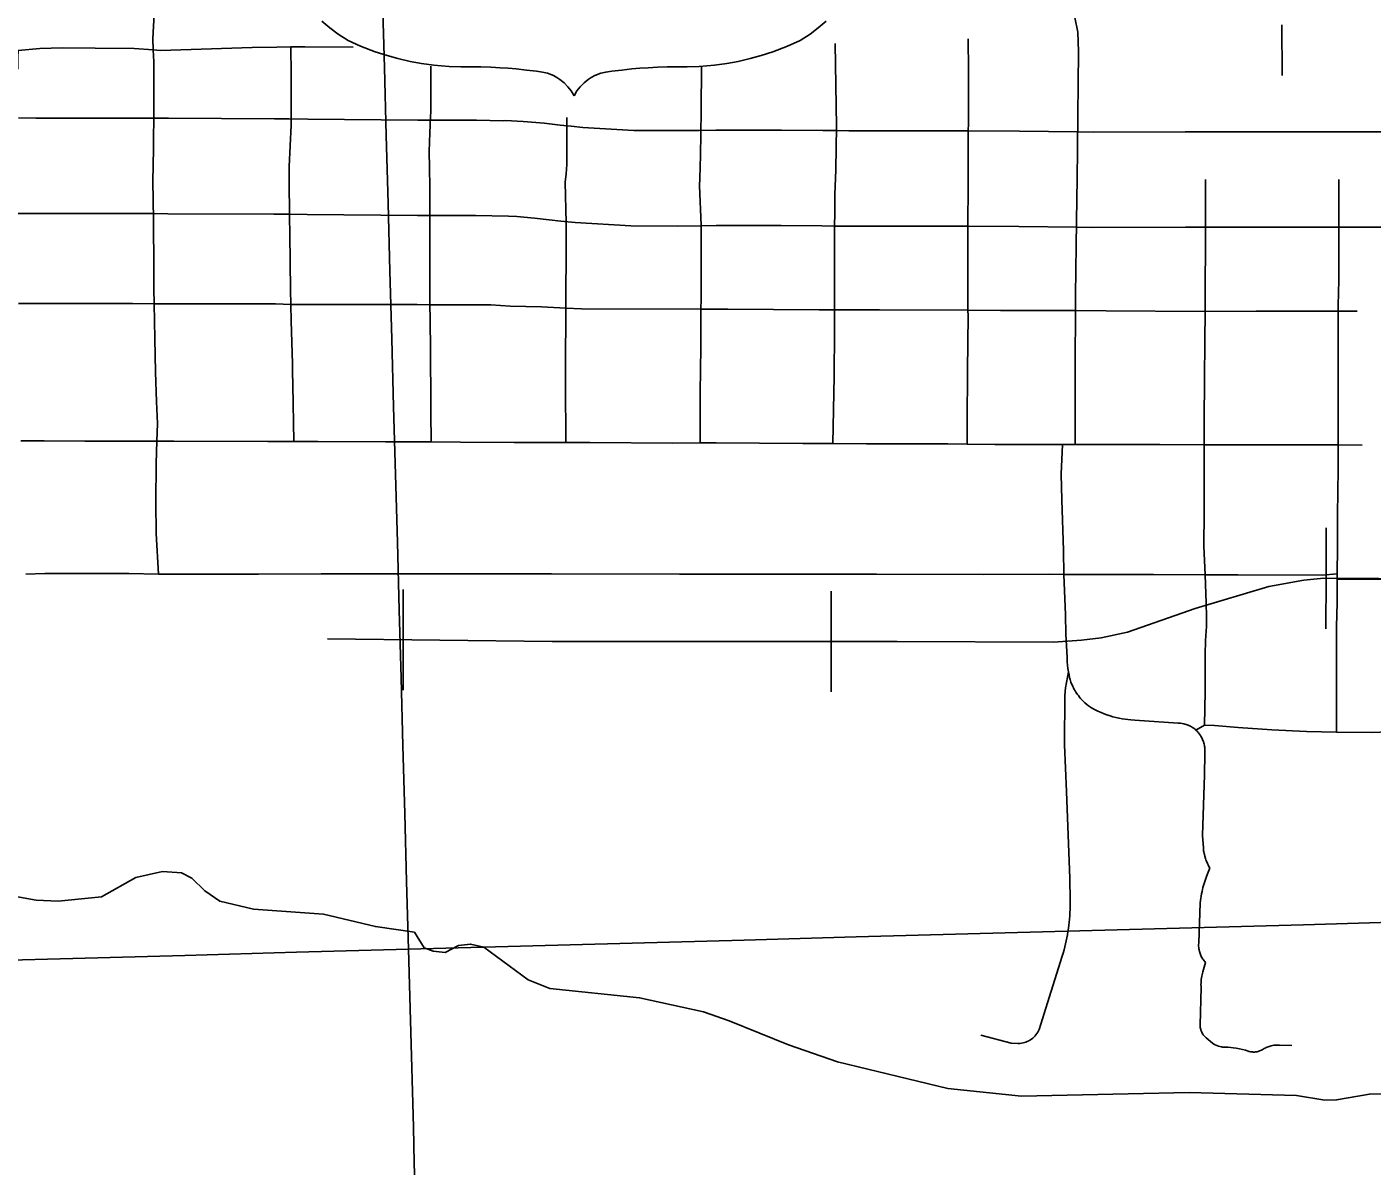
# Model space of a CAD drawing. Extents: x -19 to 366, y -4 to 359.
# Drawn here: x 156.258 to 156.926, y 191.549 to 192.114 of the extents above; entities that cross this region are included whole.
import ezdxf

# ---------------------------------------------------------------- set-up
doc = ezdxf.new("R2010")
doc.units = 0
for name, color, linetype in [('Level 15', 7, 'Continuous'), ('Level 22', 7, 'Continuous'), ('Level 33', 7, 'Continuous'), ('Level 34', 7, 'Continuous'), ('Level 40', 7, 'Continuous'), ('Level 60', 7, 'Continuous'), ('Level 9', 7, 'Continuous')]:
    doc.layers.add(name, color=color, linetype=linetype)

msp = doc.modelspace()

# ---------------------------------------------------------------- linework, layer by layer
at = {"layer": 'Level 15'}
for p, q in [((156.32106, 192.06895), (156.32107, 192.06895)), ((156.38843, 192.06858), (156.38843, 192.06858)), ((156.45804, 192.06802), (156.45805, 192.06802)), ((156.52832, 192.06492), (156.52832, 192.06492)), ((156.59192, 192.06291), (156.59192, 192.06291)), ((156.6598, 192.06276), (156.65979, 192.06276)), ((156.72544, 192.06264), (156.72545, 192.06264)), ((156.77979, 192.06217), (156.77979, 192.06217)), ((156.84323, 192.06226), (156.84324, 192.06226)), ((156.90951, 192.06218), (156.90951, 192.06218))]:
    msp.add_line(p, q, dxfattribs=at)
for points in [[(156.32107, 192.06895), (156.31407, 192.06901), (156.2626, 192.06901), (156.25404, 192.06906)], [(156.38843, 192.06858), (156.38109, 192.06862), (156.32846, 192.06889), (156.32106, 192.06895)], [(156.45805, 192.06802), (156.45231, 192.06804), (156.39766, 192.06853), (156.38843, 192.06858)], [(156.52832, 192.06492), (156.52282, 192.06551), (156.51499, 192.06644), (156.50457, 192.06731), (156.4957, 192.06777), (156.49482, 192.06767), (156.48142, 192.06792), (156.46525, 192.068), (156.45804, 192.06802)], [(156.59192, 192.06291), (156.58079, 192.06277), (156.55948, 192.06292), (156.53419, 192.06429), (156.52832, 192.06492)], [(156.65979, 192.06276), (156.65321, 192.06282), (156.63284, 192.06297), (156.60009, 192.06301), (156.59192, 192.06291)], [(156.72545, 192.06264), (156.71799, 192.06266), (156.69882, 192.06265), (156.66621, 192.0627), (156.6598, 192.06276)], [(156.77979, 192.06217), (156.75099, 192.06257), (156.72544, 192.06264)], [(156.84324, 192.06226), (156.83316, 192.06226), (156.78756, 192.06206), (156.77979, 192.06217)], [(156.90951, 192.06218), (156.89673, 192.06219), (156.85622, 192.06225), (156.84323, 192.06226)], [(156.97649, 192.06208), (156.96997, 192.06214), (156.96929, 192.06214), (156.94553, 192.06216), (156.91834, 192.06217), (156.90951, 192.06218)], [(156.25377, 192.02171), (156.26246, 192.02166), (156.31387, 192.02167), (156.32066, 192.02161)], [(156.32066, 192.02161), (156.32814, 192.02154), (156.38083, 192.02127), (156.38818, 192.02123)], [(156.38818, 192.02123), (156.39732, 192.02118), (156.45202, 192.02069), (156.4579, 192.02068)], [(156.4579, 192.02068), (156.46505, 192.02065), (156.48085, 192.02057), (156.49718, 192.02026), (156.49729, 192.02028), (156.50137, 192.02007), (156.51023, 192.01932), (156.51751, 192.01846), (156.52327, 192.01784)], [(156.52327, 192.01784), (156.53038, 192.01708), (156.55803, 192.01558), (156.58092, 192.01542), (156.59252, 192.01556)], [(156.59252, 192.01556), (156.60036, 192.01566), (156.63264, 192.01562), (156.65283, 192.01548), (156.65936, 192.01542)], [(156.65936, 192.01542), (156.66594, 192.01536), (156.69879, 192.0153), (156.71794, 192.01531), (156.72532, 192.01529)], [(156.72532, 192.01529), (156.7506, 192.01522), (156.77914, 192.01483)], [(156.77914, 192.01483), (156.78734, 192.01471), (156.83324, 192.01492), (156.8432, 192.01491)], [(156.8432, 192.01491), (156.85617, 192.0149), (156.89667, 192.01485), (156.90947, 192.01483)], [(156.90947, 192.01483), (156.91831, 192.01482), (156.9455, 192.01482), (156.96924, 192.01479), (156.9697, 192.01479), (156.9762, 192.01473)]]:
    msp.add_lwpolyline(points, dxfattribs=at)
at = {"layer": 'Level 22'}
for points in [[(156.4046, 192.11714), (156.40856, 192.11383)], [(156.40856, 192.11383), (156.41267, 192.11072), (156.41761, 192.10749), (156.42381, 192.10472), (156.43107, 192.10193), (156.43699, 192.1), (156.44232, 192.09853), (156.44835, 192.09714), (156.45401, 192.0961), (156.4601, 192.09526), (156.46776, 192.0946), (156.47362, 192.09439), (156.47864, 192.09442), (156.48352, 192.09437), (156.4884, 192.09422), (156.49303, 192.09399), (156.49707, 192.09371), (156.50105, 192.09338), (156.50614, 192.09285), (156.51112, 192.09223), (156.51411, 192.09181), (156.51658, 192.09133), (156.51956, 192.09009), (156.52127, 192.08915), (156.52276, 192.08816), (156.52481, 192.08651), (156.52676, 192.08453), (156.52835, 192.08248), (156.5298, 192.08012)], [(156.65104, 192.11383), (156.64693, 192.11072), (156.64199, 192.10749), (156.63578, 192.10472), (156.62853, 192.10193), (156.6226, 192.1), (156.61727, 192.09853), (156.61124, 192.09714), (156.60559, 192.0961), (156.5995, 192.09526), (156.59184, 192.0946), (156.58597, 192.09439), (156.58095, 192.09442), (156.57608, 192.09437), (156.57119, 192.09422), (156.56656, 192.09399), (156.56252, 192.09371), (156.55854, 192.09338), (156.55345, 192.09285), (156.54847, 192.09223), (156.54549, 192.09181), (156.54302, 192.09133), (156.54003, 192.09009), (156.53833, 192.08915), (156.53683, 192.08816), (156.53479, 192.08651), (156.53284, 192.08453), (156.53124, 192.08248), (156.5298, 192.08012)], [(156.655, 192.11714), (156.65104, 192.11383)]]:
    msp.add_lwpolyline(points, dxfattribs=at)
at = {"layer": 'Level 33'}
for points in [[(156.77946, 192.0385), (156.77972, 192.05375), (156.77993, 192.07053), (156.78004, 192.08593), (156.78017, 192.10202), (156.77988, 192.11161), (156.77839, 192.11888), (156.77726, 192.12734), (156.77616, 192.14351), (156.77594, 192.17158), (156.77645, 192.18444)], [(156.31818, 192.16113), (156.32077, 192.15694), (156.32206, 192.15416), (156.32245, 192.15156), (156.32298, 192.14705), (156.32313, 192.14223), (156.32205, 192.13003), (156.32143, 192.12071), (156.32068, 192.10833), (156.32089, 192.10287)], [(156.72538, 192.03896), (156.72544, 192.05523), (156.72552, 192.07374), (156.72555, 192.09282), (156.72537, 192.10836)], [(156.25366, 192.0933), (156.25367, 192.09932), (156.25381, 192.10258), (156.26467, 192.10363), (156.27584, 192.10384), (156.292, 192.10369), (156.31135, 192.1035), (156.32089, 192.10287)], [(156.32086, 192.04528), (156.32103, 192.05407), (156.32115, 192.0736), (156.32112, 192.0969), (156.32089, 192.10287)], [(156.32089, 192.10287), (156.3245, 192.10263), (156.36993, 192.10399), (156.3822, 192.10414), (156.38911, 192.1043)], [(156.3883, 192.0449), (156.38944, 192.06543), (156.38941, 192.0791), (156.38939, 192.09081), (156.38911, 192.1043)], [(156.38911, 192.1043), (156.39611, 192.10445), (156.42013, 192.10414)], [(156.65958, 192.03909), (156.65976, 192.04347), (156.66, 192.06479), (156.65947, 192.10609)], [(156.45852, 192.06949), (156.45867, 192.07237), (156.45863, 192.09477)], [(156.59222, 192.03924), (156.59257, 192.0505), (156.59284, 192.07227), (156.59305, 192.09489)], [(156.45797, 192.04435), (156.4578, 192.05239), (156.45814, 192.06172), (156.45852, 192.06949)], [(156.52614, 192.06937), (156.52618, 192.04596), (156.5258, 192.04138)], [(156.32102, 192.01076), (156.32095, 192.01853), (156.32073, 192.03782), (156.32086, 192.04528)], [(156.38864, 192.01134), (156.38852, 192.02001), (156.38838, 192.03842), (156.3883, 192.0449)], [(156.45814, 192.01007), (156.45819, 192.03471), (156.45797, 192.04435)], [(156.5258, 192.04138), (156.52545, 192.03726), (156.52591, 192.01699), (156.52586, 192.00826)], [(156.59289, 192.00595), (156.5929, 192.01586), (156.5921, 192.03539), (156.59222, 192.03924)], [(156.65915, 192.00595), (156.65923, 192.03118), (156.65958, 192.03909)], [(156.72527, 192.00717), (156.72528, 192.01222), (156.72538, 192.03896)], [(156.77873, 191.9734), (156.77876, 191.98112), (156.77898, 192.00565), (156.77932, 192.02914), (156.77946, 192.0385)], [(156.84319, 192.00542), (156.8432, 192.0074), (156.84322, 192.03858)], [(156.90949, 192.03851), (156.90947, 192.00597)], [(156.32137, 191.97686), (156.32125, 191.98415), (156.32112, 192.00194), (156.32102, 192.01076)], [(156.38921, 191.97653), (156.38904, 191.98378), (156.38864, 192.01134)], [(156.45825, 191.97635), (156.45813, 191.98583), (156.45814, 192.01007)], [(156.52571, 191.97468), (156.52586, 192.00826)], [(156.72534, 191.97361), (156.72521, 191.98992), (156.72527, 192.00717)], [(156.5928, 191.97409), (156.59284, 191.97909), (156.59289, 192.00595)], [(156.65909, 191.97382), (156.65913, 191.99396), (156.65915, 192.00595)], [(156.84302, 191.97302), (156.8431, 191.98565), (156.84319, 192.00542)], [(156.9091, 191.97314), (156.90911, 191.976), (156.9094, 191.98846), (156.90946, 192.00449), (156.90947, 192.00597)], [(156.32137, 191.97686), (156.31064, 191.9769), (156.25394, 191.9769)], [(156.32268, 191.90859), (156.32296, 191.9174), (156.32256, 191.92836), (156.32203, 191.94293), (156.32165, 191.95951), (156.32137, 191.97686)], [(156.32137, 191.97686), (156.3311, 191.97682), (156.3816, 191.9767), (156.38921, 191.97653)], [(156.39005, 191.94295), (156.38997, 191.9471), (156.38939, 191.96823), (156.38921, 191.97653)], [(156.45825, 191.97635), (156.4519, 191.97638), (156.42502, 191.97638), (156.39506, 191.97639), (156.38921, 191.97653)], [(156.4586, 191.94258), (156.45849, 191.95351), (156.45837, 191.96922), (156.45825, 191.97635)], [(156.45825, 191.97635), (156.4773, 191.97629), (156.48845, 191.97629), (156.49804, 191.97566), (156.51363, 191.97526), (156.52571, 191.97468)], [(156.52552, 191.94202), (156.52559, 191.95492), (156.52565, 191.96469), (156.52571, 191.97468)], [(156.52571, 191.97468), (156.53356, 191.9743), (156.5928, 191.97409)], [(156.59253, 191.94194), (156.59266, 191.95733), (156.5928, 191.97409)], [(156.5928, 191.97409), (156.60611, 191.97405), (156.65142, 191.97383), (156.65909, 191.97382)], [(156.65891, 191.94112), (156.65907, 191.96273), (156.65909, 191.97382)], [(156.65909, 191.97382), (156.68143, 191.9738), (156.72534, 191.97361)], [(156.72534, 191.97361), (156.72538, 191.97087), (156.72503, 191.9438), (156.72503, 191.94063)], [(156.72534, 191.97361), (156.7415, 191.97355), (156.77298, 191.97342), (156.77873, 191.9734)], [(156.77858, 191.94043), (156.77861, 191.94737), (156.77873, 191.9734)], [(156.77873, 191.9734), (156.79389, 191.97336), (156.84272, 191.97301), (156.84302, 191.97302)], [(156.8428, 191.93936), (156.84294, 191.95828), (156.84302, 191.97302)], [(156.84302, 191.97302), (156.86843, 191.9732), (156.89621, 191.97322), (156.9091, 191.97314)], [(156.90913, 191.93972), (156.9091, 191.97314)], [(156.9091, 191.97314), (156.9185, 191.97309)], [(156.39065, 191.90847), (156.39017, 191.93656), (156.39005, 191.94295)], [(156.4588, 191.90818), (156.45865, 191.92267), (156.45863, 191.93835), (156.4586, 191.94258)], [(156.52567, 191.90787), (156.52549, 191.9374), (156.52552, 191.94202)], [(156.59236, 191.9077), (156.59247, 191.93498), (156.59253, 191.94194)], [(156.65824, 191.90742), (156.65892, 191.94088), (156.65891, 191.94112)], [(156.72503, 191.94063), (156.72498, 191.92076), (156.72489, 191.90717)], [(156.77847, 191.90691), (156.77858, 191.94043)], [(156.84261, 191.9068), (156.84261, 191.91871), (156.8428, 191.93936)], [(156.90905, 191.90673), (156.90913, 191.93721), (156.90913, 191.93972)], [(156.25513, 191.90876), (156.26671, 191.90868), (156.28701, 191.90864)], [(156.28701, 191.90864), (156.30759, 191.9086), (156.32268, 191.90859)], [(156.32268, 191.90859), (156.32232, 191.89747), (156.32225, 191.87832), (156.32241, 191.86269), (156.32342, 191.84263)], [(156.32268, 191.90859), (156.33106, 191.90858), (156.37774, 191.9085), (156.39065, 191.90847)], [(156.39065, 191.90847), (156.40257, 191.90844), (156.43622, 191.90832), (156.4588, 191.90818)], [(156.4588, 191.90818), (156.47346, 191.90809), (156.50006, 191.90796), (156.5094, 191.90789), (156.52567, 191.90787)], [(156.52567, 191.90787), (156.53765, 191.90786), (156.57877, 191.90766), (156.59236, 191.9077)], [(156.59236, 191.9077), (156.60035, 191.90772), (156.64329, 191.90751), (156.65824, 191.90742)], [(156.65824, 191.90742), (156.67501, 191.90731), (156.71527, 191.90729), (156.72489, 191.90717)], [(156.72489, 191.90717), (156.73868, 191.90699), (156.76367, 191.90692), (156.77229, 191.90692)], [(156.77229, 191.90692), (156.77162, 191.89215), (156.772, 191.8795), (156.77279, 191.85438), (156.77299, 191.84244)], [(156.77229, 191.90692), (156.77847, 191.90691)], [(156.77847, 191.90691), (156.79647, 191.9069), (156.82056, 191.90687), (156.84261, 191.9068)], [(156.84261, 191.9068), (156.84262, 191.90405), (156.84253, 191.87315)], [(156.84261, 191.9068), (156.85974, 191.90675), (156.88107, 191.90679), (156.89396, 191.90679), (156.90905, 191.90673)], [(156.90905, 191.90673), (156.90903, 191.89475), (156.90885, 191.87222)], [(156.90905, 191.90673), (156.921, 191.90668)], [(156.84253, 191.87315), (156.84248, 191.85646), (156.84302, 191.84229)], [(156.90885, 191.87222), (156.90872, 191.85584), (156.90864, 191.84271)], [(156.32342, 191.84263), (156.30877, 191.84282), (156.26711, 191.84284), (156.25769, 191.84264)], [(156.32342, 191.84263), (156.33147, 191.84252), (156.34194, 191.84255), (156.37313, 191.84263), (156.40432, 191.8427), (156.43404, 191.84271), (156.46566, 191.84266), (156.50201, 191.84267), (156.51864, 191.84265), (156.58218, 191.8426), (156.62754, 191.84255), (156.67986, 191.84255), (156.73289, 191.84244), (156.76571, 191.84251), (156.77299, 191.84244)], [(156.77299, 191.84244), (156.77375, 191.82229), (156.77385, 191.81271), (156.77453, 191.80118), (156.77454, 191.80069), (156.77462, 191.79902), (156.77476, 191.79739), (156.77495, 191.79578), (156.77522, 191.79401)], [(156.77299, 191.84244), (156.78741, 191.84231), (156.8174, 191.84235), (156.84302, 191.84229)], [(156.84302, 191.84229), (156.84322, 191.83744), (156.84358, 191.82839), (156.84374, 191.82134), (156.84374, 191.81663), (156.8432, 191.80959), (156.84314, 191.80275), (156.84312, 191.78422), (156.84274, 191.76763)], [(156.84302, 191.84229), (156.8593, 191.84225), (156.90113, 191.84208), (156.90864, 191.84271)], [(156.90862, 191.84009), (156.90854, 191.82845), (156.90834, 191.81636), (156.90832, 191.80726)], [(156.90862, 191.84009), (156.90864, 191.84271)], [(156.90862, 191.84009), (156.9445, 191.84009), (156.97444, 191.84018)], [(156.90832, 191.80726), (156.90833, 191.8047), (156.90834, 191.7641)], [(156.77522, 191.79401), (156.7755, 191.79257), (156.77577, 191.79114), (156.77601, 191.79031), (156.77625, 191.78964), (156.77648, 191.78898), (156.77679, 191.78817), (156.77707, 191.78753), (156.77742, 191.78673), (156.77773, 191.7861), (156.77813, 191.78533), (156.77858, 191.78457), (156.77893, 191.78398), (156.77972, 191.78282), (156.78014, 191.78226), (156.78066, 191.78157), (156.78122, 191.7809), (156.78169, 191.78037), (156.78252, 191.77949), (156.7834, 191.77864), (156.78432, 191.77784), (156.78514, 191.77718), (156.78674, 191.77623), (156.78821, 191.77542), (156.78984, 191.77459), (156.79138, 191.7739), (156.79291, 191.77326), (156.7943, 191.77274), (156.79588, 191.77222), (156.79731, 191.7718), (156.79875, 191.77142), (156.80037, 191.77106), (156.80182, 191.77078), (156.8033, 191.77055), (156.80477, 191.77038), (156.80624, 191.77024), (156.80809, 191.77014), (156.82971, 191.76854), (156.83024, 191.76854), (156.83076, 191.76851), (156.83161, 191.76841), (156.83247, 191.76826), (156.83297, 191.76814), (156.83364, 191.76795), (156.83414, 191.76778), (156.83462, 191.7676), (156.83525, 191.76732), (156.83573, 191.76709), (156.83633, 191.76676), (156.83676, 191.76649), (156.8372, 191.76618), (156.83763, 191.76586), (156.83807, 191.76552), (156.83851, 191.76513)], [(156.83851, 191.76513), (156.84274, 191.76763)], [(156.84274, 191.76763), (156.84779, 191.76748), (156.8595, 191.76643), (156.87614, 191.76531), (156.89338, 191.76449), (156.90834, 191.7641)], [(156.90834, 191.7641), (156.92594, 191.76393), (156.94588, 191.76478), (156.9666, 191.76577), (156.97515, 191.76636)]]:
    msp.add_lwpolyline(points, dxfattribs=at)
at = {"layer": 'Level 34'}
for points in [[(156.77522, 191.79401), (156.77377, 191.78611), (156.77343, 191.78231), (156.77322, 191.75781), (156.77419, 191.73467), (156.77591, 191.69147), (156.77607, 191.68047), (156.77609, 191.67903), (156.77607, 191.67758), (156.77604, 191.67613), (156.77595, 191.67451), (156.77585, 191.67289), (156.77573, 191.67127), (156.77557, 191.66965), (156.7754, 191.66821), (156.77521, 191.66677), (156.77497, 191.66516), (156.77471, 191.66356), (156.77443, 191.66196), (156.77414, 191.66054), (156.77381, 191.65895), (156.77347, 191.65754), (156.77307, 191.65597), (156.77264, 191.6544), (156.77216, 191.65284), (156.76485, 191.62969), (156.76067, 191.61652), (156.76032, 191.61575), (156.76, 191.61516), (156.75955, 191.61444), (156.75905, 191.61376), (156.75859, 191.61324), (156.75813, 191.61276), (156.75751, 191.61219), (156.75684, 191.61167), (156.75612, 191.61121), (156.75554, 191.61087), (156.75477, 191.61051), (156.75414, 191.61026), (156.75334, 191.61), (156.75268, 191.60984), (156.75185, 191.60969), (156.751, 191.60961), (156.75015, 191.60959), (156.74683, 191.60975), (156.73168, 191.61369)], [(156.83851, 191.76513), (156.83912, 191.76453), (156.83949, 191.76413), (156.83983, 191.76372), (156.84027, 191.76315), (156.84059, 191.7627), (156.84087, 191.76225), (156.84132, 191.76146), (156.84157, 191.76098), (156.8418, 191.76049), (156.842, 191.75998), (156.84218, 191.75948), (156.84245, 191.75861), (156.84258, 191.75809), (156.84269, 191.75756), (156.84278, 191.75702), (156.84284, 191.75648), (156.84292, 191.75558), (156.84293, 191.75504), (156.84292, 191.7545), (156.84289, 191.75396), (156.84284, 191.75342), (156.84282, 191.743), (156.84176, 191.71273), (156.8422, 191.70663), (156.84227, 191.70599), (156.84233, 191.70527), (156.84245, 191.70464), (156.84256, 191.70393), (156.8427, 191.7033), (156.84289, 191.7026), (156.84323, 191.70136), (156.84344, 191.70076), (156.8437, 191.70008), (156.84421, 191.6989), (156.84451, 191.69825), (156.84481, 191.69768), (156.84546, 191.69654)], [(156.84333, 191.6498), (156.84296, 191.65017), (156.8426, 191.65059), (156.84225, 191.65102), (156.84193, 191.65147), (156.84143, 191.65225), (156.84118, 191.65274), (156.84093, 191.65324), (156.8407, 191.65375), (156.84052, 191.65427), (156.84023, 191.65515), (156.84004, 191.65605), (156.83995, 191.6566), (156.83989, 191.65715), (156.83984, 191.65789), (156.83985, 191.65863), (156.83989, 191.65936), (156.8406, 191.67943), (156.84071, 191.68048), (156.84086, 191.68166), (156.84104, 191.68268), (156.84127, 191.68386), (156.84152, 191.68503), (156.84175, 191.68603), (156.842, 191.68703), (156.84228, 191.68802), (156.84258, 191.68901), (156.84289, 191.68999), (156.84321, 191.69096), (156.84356, 191.69193), (156.84424, 191.69369), (156.84546, 191.69654)], [(156.88604, 191.60849), (156.88004, 191.60871), (156.87949, 191.60874), (156.87895, 191.60875), (156.8784, 191.60874), (156.87769, 191.60869), (156.87715, 191.60863), (156.87644, 191.60851), (156.8759, 191.6084), (156.87538, 191.60826), (156.87487, 191.60811), (156.87435, 191.60793), (156.87386, 191.60774), (156.87337, 191.60752), (156.87288, 191.60728), (156.87239, 191.60703), (156.87144, 191.60644), (156.87106, 191.60623), (156.87053, 191.60598), (156.87013, 191.60582), (156.86943, 191.60559), (156.86886, 191.60546), (156.86815, 191.60535), (156.86756, 191.6053), (156.86697, 191.6053), (156.86654, 191.60532), (156.86597, 191.60539), (156.86554, 191.60547), (156.86497, 191.60561), (156.86308, 191.60615), (156.86165, 191.60651), (156.86006, 191.60686), (156.85846, 191.60716), (156.85701, 191.60738), (156.85575, 191.60754), (156.8543, 191.60769), (156.85302, 191.60778), (156.85219, 191.60776), (156.85172, 191.60779), (156.85122, 191.60785), (156.85041, 191.60799), (156.84962, 191.60821), (156.84885, 191.60849), (156.84811, 191.60883), (156.84741, 191.60924), (156.84673, 191.60971), (156.84358, 191.61229), (156.84302, 191.6128), (156.84252, 191.61336), (156.84216, 191.61384), (156.84191, 191.61421), (156.84166, 191.6146), (156.84138, 191.61513), (156.8412, 191.61554), (156.841, 191.6161), (156.84087, 191.61653), (156.84076, 191.61697), (156.84067, 191.61741), (156.84059, 191.61785), (156.84055, 191.6183), (156.84054, 191.61875), (156.84108, 191.63727), (156.84103, 191.63806), (156.841, 191.63885), (156.84103, 191.63964), (156.84107, 191.6405), (156.84115, 191.64129), (156.84126, 191.64214), (156.8414, 191.64292), (156.84159, 191.64369), (156.84178, 191.64446), (156.842, 191.64515), (156.84333, 191.6498)]]:
    msp.add_lwpolyline(points, dxfattribs=at)
at = {"layer": 'Level 40'}
for p, q in [((156.88106, 192.11523), (156.88132, 192.09023)), ((156.90308, 191.84049), (156.90322, 191.86549)), ((156.90308, 191.84049), (156.90293, 191.81549)), ((156.44494, 191.80996), (156.44494, 191.83496)), ((156.65738, 191.80913), (156.65738, 191.83413)), ((156.44494, 191.80996), (156.44494, 191.78496)), ((156.65738, 191.80913), (156.65738, 191.78413))]:
    msp.add_line(p, q, dxfattribs=at)
msp.add_lwpolyline([(156.40738, 191.81038), (156.51898, 191.80913), (156.69013, 191.80913), (156.76787, 191.80881), (156.78167, 191.80975), (156.79139, 191.81101), (156.80455, 191.81383), (156.83809, 191.82544), (156.87477, 191.83641), (156.89201, 191.83955), (156.90204, 191.84049), (157.1199, 191.83924), (157.37099, 191.83892), (157.53682, 191.83798), (157.58608, 191.84028), (157.61144, 191.8407), (157.66049, 191.84569), (157.69706, 191.85109), (158.00299, 191.901), (158.14972, 191.92471), (158.20915, 191.93427)], dxfattribs=at)
msp.add_lwpolyline([(156.40738, 191.81038), (156.51898, 191.80913), (156.69013, 191.80913), (156.76787, 191.80881), (156.78167, 191.80975), (156.79139, 191.81101), (156.80455, 191.81383), (156.83809, 191.82544), (156.87477, 191.83641), (156.89201, 191.83955), (156.90204, 191.84049), (157.1199, 191.83924), (157.37099, 191.83892), (157.53682, 191.83798), (157.58608, 191.84028), (157.61144, 191.8407), (157.66049, 191.84569), (157.69706, 191.85109), (158.00299, 191.901), (158.14972, 191.92471), (158.20915, 191.93427)], dxfattribs=at)
at = {"layer": 'Level 60'}
for points in [[(156.50946, 189.3937), (156.44759, 191.65634), (156.2114, 200.27623), (155.97446, 208.89626), (155.73678, 217.51643), (155.49836, 226.13674), (155.2592, 234.75719), (155.01929, 243.37778), (154.77865, 251.9985), (154.53727, 260.61937), (154.29515, 269.24038), (154.0523, 277.86152), (153.80871, 286.48281), (153.56438, 295.10424), (153.31933, 303.72581), (153.07354, 312.34752), (152.82702, 320.96938), (152.57978, 329.59137), (152.3318, 338.21351), (152.0831, 346.83579)], [(0, 189.51617), (7.11214, 189.52059), (14.22427, 189.53386), (21.33637, 189.55597), (28.44845, 189.58693), (35.56048, 189.62672), (42.67245, 189.67537), (49.78436, 189.73285), (56.89619, 189.79918), (64.00793, 189.87436), (71.11958, 189.95838), (78.23111, 190.05124), (85.34253, 190.15294), (92.45381, 190.26349), (99.56495, 190.38288), (106.67593, 190.51112), (113.78675, 190.6482), (120.89739, 190.79412), (128.00785, 190.94888), (135.11811, 191.11248), (142.22816, 191.28493), (149.33799, 191.46621), (156.44759, 191.65634), (163.55694, 191.85531), (170.66605, 192.06312), (177.77489, 192.27977), (184.88345, 192.50526), (191.99173, 192.73959), (199.09971, 192.98276), (206.20739, 193.23477), (213.31474, 193.49561), (220.42177, 193.7653), (227.52845, 194.04382), (234.63479, 194.33118), (241.74076, 194.62738), (248.84635, 194.93241), (255.95157, 195.24628), (263.05638, 195.56898), (270.16079, 195.90052), (277.26478, 196.24089), (284.36834, 196.5901), (291.47147, 196.94814), (298.57414, 197.31501), (305.67635, 197.69072), (312.77809, 198.07525), (319.87934, 198.46862), (326.9801, 198.87082), (334.08035, 199.28185), (341.18009, 199.7017)]]:
    msp.add_spline(points, degree=3, dxfattribs=at)
at = {"layer": 'Level 9'}
for points in [[(156.2443, 191.68402), (156.2627, 191.68075), (156.27369, 191.68026), (156.29526, 191.68233), (156.31223, 191.69195), (156.32547, 191.6949), (156.33494, 191.69421), (156.34008, 191.6916), (156.34657, 191.68538), (156.354, 191.68012), (156.3707, 191.67626), (156.40538, 191.67368), (156.43119, 191.66762), (156.45053, 191.66473)], [(156.45053, 191.66473), (156.45532, 191.65698), (156.45986, 191.65545), (156.46573, 191.65469), (156.47236, 191.65811), (156.47842, 191.65886), (156.48505, 191.65734), (156.50702, 191.64119), (156.51781, 191.63681), (156.56232, 191.63223), (156.59413, 191.62519), (156.60682, 191.62082), (156.63618, 191.60884), (156.66061, 191.60047), (156.71534, 191.58715), (156.75189, 191.58333), (156.83522, 191.5852), (156.88844, 191.58365), (156.90246, 191.58137), (156.90833, 191.58155), (156.92462, 191.5844), (156.9981, 191.58531)]]:
    msp.add_lwpolyline(points, dxfattribs=at)

doc.saveas('drawing.dxf')
